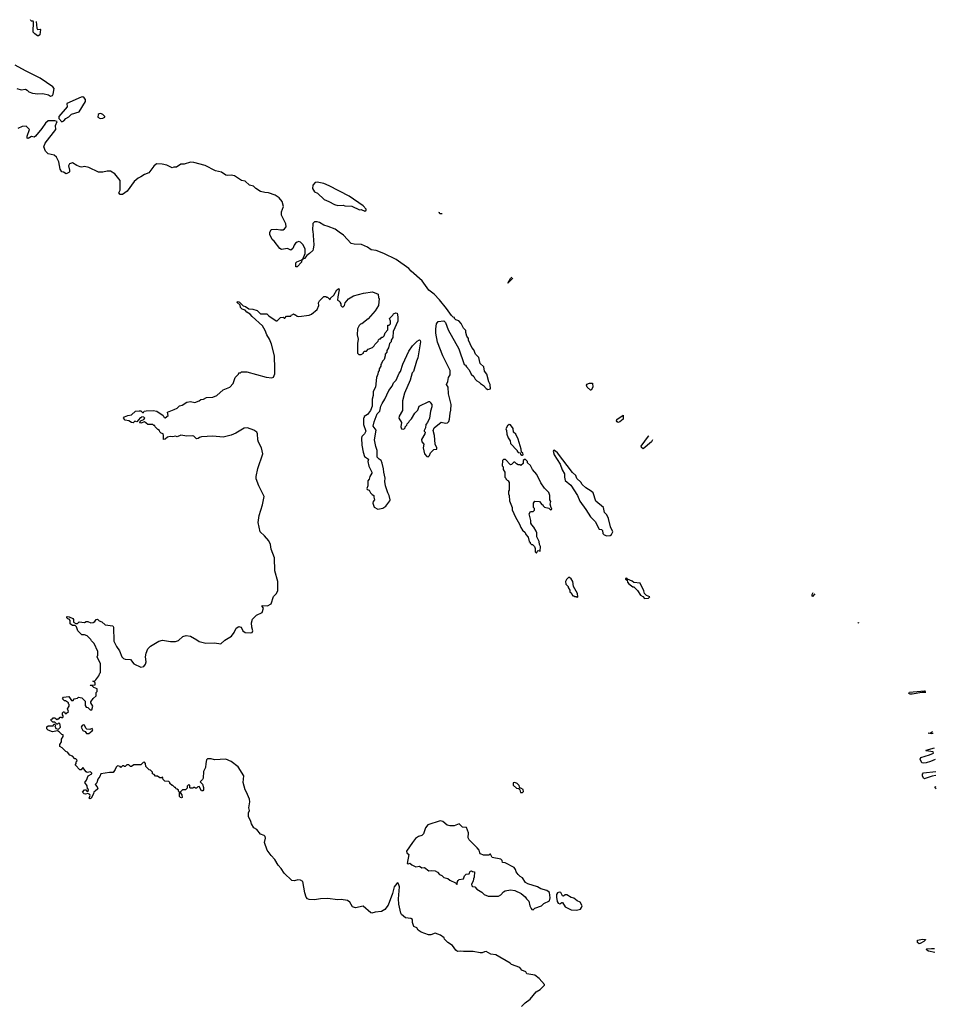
# Model space of a CAD drawing. Extents: x 1892934 to 2008621, y 567149 to 683290.
# Tile 298 of 298: x 1974058 to 1984622, y 668010 to 679359. Entities that reach past the tile are written whole.
import ezdxf

# ---------------------------------------------------------------- set-up
doc = ezdxf.new("R2010")
doc.units = 0

msp = doc.modelspace()

# ---------------------------------------------------------------- linework, layer by layer
at = {"layer": '0CON20XD'}
for points in [[(1974249, 679338), (1974255, 679260), (1974265, 679248), (1974295, 679252), (1974300, 679245), (1974290, 679185), (1974275, 679173), (1974262, 679175), (1974232, 679195), (1974214, 679214), (1974218, 679335), (1974212, 679342), (1974195, 679342), (1974185, 679352), (1974182, 679359)], [(1974025, 678567), (1974075, 678550), (1974125, 678557), (1974145, 678547), (1974165, 678527), (1974205, 678511), (1974266, 678504), (1974325, 678507), (1974392, 678492), (1974415, 678478), (1974435, 678486), (1974445, 678502), (1974457, 678565), (1974441, 678585), (1974296, 678686), (1974125, 678771), (1974005, 678837)], [(1974545, 678183), (1974568, 678195), (1974589, 678221), (1974625, 678239), (1974655, 678269), (1974743, 678297), (1974818, 678415), (1974818, 678438), (1974800, 678460), (1974785, 678469), (1974765, 678468), (1974603, 678395), (1974605, 678354), (1974510, 678245), (1974511, 678221), (1974545, 678183)], [(1974985, 678222), (1975015, 678223), (1975040, 678235), (1975038, 678245), (1975018, 678265), (1974995, 678277), (1974974, 678276), (1974963, 678265), (1974960, 678235), (1974985, 678222)], [(1978234, 674936), (1978266, 674984), (1978313, 675085), (1978352, 675135), (1978368, 675175), (1978396, 675204), (1978432, 675285), (1978448, 675305), (1978475, 675390), (1978545, 675540), (1978585, 675600), (1978640, 675655), (1978665, 675670), (1978675, 675660), (1978677, 675645), (1978647, 675463), (1978630, 675425), (1978597, 675303), (1978583, 675287), (1978558, 675205), (1978492, 675055), (1978470, 674965), (1978470, 674855), (1978432, 674788), (1978428, 674765), (1978457, 674717), (1978452, 674665), (1978460, 674645), (1978485, 674640), (1978500, 674655), (1978500, 674665), (1978520, 674685), (1978525, 674700), (1978545, 674720), (1978550, 674735), (1978575, 674760), (1978612, 674825), (1978645, 674860), (1978663, 674905), (1978775, 674960), (1978785, 674960), (1978792, 674942), (1978810, 674925), (1978810, 674895), (1978792, 674845), (1978782, 674768), (1978760, 674715), (1978740, 674695), (1978737, 674653), (1978720, 674625), (1978720, 674615), (1978730, 674605), (1978728, 674585), (1978688, 674522), (1978692, 674495), (1978716, 674466), (1978707, 674425), (1978722, 674355), (1978750, 674325), (1978765, 674320), (1978780, 674335), (1978794, 674366), (1978832, 674405), (1978865, 674408), (1978866, 674425), (1978846, 674465), (1978838, 674565), (1978822, 674625), (1978837, 674653), (1978915, 674720), (1978965, 674708), (1978987, 674713), (1979003, 674727), (1979012, 674755), (1979018, 674825), (1979027, 674857), (1979030, 674925), (1979000, 675045), (1978998, 675125), (1978978, 675155), (1978992, 675188), (1979000, 675235), (1979018, 675265), (1979019, 675315), (1978936, 675486), (1978874, 675644), (1978854, 675744), (1978854, 675795), (1978862, 675855), (1978881, 675879), (1978948, 675888), (1978965, 675870), (1978998, 675785), (1979120, 675565), (1979182, 675385), (1979196, 675376), (1979207, 675357), (1979240, 675325), (1979260, 675275), (1979292, 675245), (1979308, 675215), (1979325, 675198), (1979353, 675183), (1979368, 675165), (1979403, 675143), (1979435, 675108), (1979455, 675098), (1979486, 675104), (1979481, 675155), (1979466, 675185), (1979442, 675272), (1979417, 675307), (1979409, 675359), (1979366, 675396), (1979348, 675465), (1979312, 675502), (1979292, 675555), (1979269, 675579), (1979232, 675665), (1979232, 675685), (1979213, 675713), (1979200, 675755), (1979200, 675775), (1979172, 675802), (1979148, 675858), (1979118, 675888), (1979085, 675900), (1979070, 675915), (1979070, 675925), (1979055, 675930), (1979035, 675950), (1978979, 676029), (1978895, 676132), (1978834, 676195), (1978775, 676242), (1978695, 676349), (1978570, 676460), (1978545, 676490), (1978396, 676596), (1978254, 676664), (1978165, 676697), (1978108, 676708), (1978068, 676738), (1977997, 676767), (1977915, 676771), (1977879, 676779), (1977790, 676875), (1977742, 676912), (1977695, 676943), (1977615, 676977), (1977565, 676992), (1977515, 677022), (1977485, 677030), (1977455, 677030), (1977435, 677010), (1977432, 676935), (1977438, 676925), (1977447, 676765), (1977442, 676715), (1977435, 676700), (1977400, 676665), (1977367, 676643), (1977340, 676605), (1977320, 676600), (1977310, 676590), (1977307, 676563), (1977258, 676512), (1977242, 676512), (1977240, 676555), (1977253, 676567), (1977310, 676590), (1977320, 676600), (1977347, 676663), (1977350, 676715), (1977327, 676765), (1977295, 676796), (1977275, 676801), (1977255, 676796), (1977237, 676783), (1977220, 676760), (1977205, 676722), (1977185, 676702), (1977145, 676723), (1977075, 676712), (1977055, 676722), (1976990, 676805), (1976968, 676825), (1976943, 676885), (1976943, 676907), (1976958, 676942), (1977015, 676946), (1977065, 676936), (1977095, 676937), (1977112, 676948), (1977128, 676972), (1977126, 677005), (1977074, 677105), (1977074, 677146), (1977100, 677205), (1977084, 677265), (1977050, 677305), (1977003, 677335), (1976925, 677362), (1976885, 677366), (1976835, 677380), (1976778, 677415), (1976752, 677442), (1976705, 677453), (1976655, 677498), (1976613, 677505), (1976535, 677559), (1976495, 677568), (1976455, 677564), (1976435, 677569), (1976385, 677601), (1976315, 677619), (1976195, 677679), (1976065, 677714), (1976025, 677716), (1975955, 677694), (1975915, 677694), (1975865, 677661), (1975835, 677660), (1975815, 677651), (1975755, 677683), (1975702, 677695), (1975635, 677699), (1975605, 677670), (1975546, 677594), (1975495, 677573), (1975455, 677549), (1975425, 677534), (1975376, 677494), (1975297, 677383), (1975242, 677345), (1975215, 677343), (1975200, 677365), (1975217, 677395), (1975216, 677505), (1975155, 677581), (1975105, 677612), (1975065, 677615), (1975015, 677600), (1974965, 677602), (1974856, 677656), (1974805, 677667), (1974775, 677660), (1974755, 677664), (1974715, 677679), (1974665, 677710), (1974634, 677696), (1974621, 677675), (1974633, 677625), (1974632, 677605), (1974625, 677598), (1974595, 677583), (1974563, 677603), (1974545, 677607), (1974524, 677635), (1974509, 677719), (1974484, 677775), (1974456, 677796), (1974385, 677815), (1974354, 677844), (1974338, 677895), (1974352, 677938), (1974473, 678095), (1974472, 678138), (1974490, 678185), (1974464, 678194), (1974385, 678192), (1974355, 678166), (1974314, 678105), (1974239, 678015), (1974225, 678006), (1974195, 678014), (1974155, 677989), (1974145, 677995), (1974143, 678015), (1974173, 678095), (1974132, 678132), (1974085, 678130), (1974035, 678104)], [(1978035, 677154), (1978052, 677165), (1978050, 677175), (1978015, 677213), (1977854, 677325), (1977625, 677446), (1977565, 677470), (1977485, 677488), (1977465, 677482), (1977437, 677453), (1977432, 677415), (1977455, 677377), (1977489, 677359), (1977566, 677286), (1977620, 677265), (1977685, 677228), (1977725, 677218), (1977785, 677220), (1977805, 677212), (1977885, 677208), (1977975, 677168), (1977995, 677170), (1978035, 677154)], [(1978926, 677121), (1978905, 677120), (1978893, 677133), (1978896, 677144)], [(1979743, 676378), (1979685, 676322), (1979715, 676377), (1979730, 676393)], [(1974462, 671218), (1974475, 671190), (1974505, 671180), (1974528, 671205), (1974520, 671245), (1974505, 671250), (1974495, 671240), (1974485, 671240), (1974465, 671260), (1974442, 671262), (1974422, 671282), (1974422, 671298), (1974435, 671300), (1974445, 671310), (1974465, 671310), (1974485, 671290), (1974495, 671300), (1974508, 671302), (1974525, 671320), (1974535, 671320), (1974545, 671310), (1974560, 671325), (1974560, 671335), (1974550, 671345), (1974552, 671368), (1974565, 671380), (1974575, 671380), (1974582, 671362), (1974595, 671360), (1974620, 671385), (1974610, 671415), (1974630, 671445), (1974630, 671465), (1974620, 671475), (1974620, 671485), (1974587, 671507), (1974575, 671508), (1974552, 671532), (1974565, 671550), (1974625, 671558), (1974655, 671510), (1974675, 671510), (1974685, 671530), (1974725, 671540), (1974735, 671550), (1974775, 671543), (1974812, 671505), (1974813, 671455), (1974824, 671434), (1974845, 671430), (1974870, 671405), (1974890, 671405), (1974902, 671445), (1974880, 671485), (1974880, 671495), (1974907, 671533), (1974940, 671565), (1974940, 671605), (1974950, 671615), (1974950, 671645), (1974912, 671662), (1974895, 671680), (1974870, 671685), (1974875, 671690), (1974928, 671692), (1974928, 671718), (1974900, 671735), (1974925, 671740), (1974935, 671750), (1974970, 671795), (1974980, 671825), (1974990, 671835), (1974988, 671935), (1974950, 672015), (1974958, 672035), (1974960, 672075), (1974915, 672170), (1974885, 672200), (1974880, 672215), (1974835, 672258), (1974805, 672270), (1974775, 672270), (1974751, 672291), (1974730, 672315), (1974712, 672362), (1974698, 672378), (1974668, 672378), (1974640, 672395), (1974640, 672435), (1974628, 672448), (1974612, 672452), (1974600, 672465), (1974600, 672475), (1974605, 672480), (1974627, 672477), (1974670, 672455), (1974680, 672445), (1974680, 672415), (1974705, 672400), (1974725, 672400), (1974745, 672420), (1974805, 672412), (1974825, 672422), (1974843, 672423), (1974878, 672408), (1974905, 672410), (1974926, 672424), (1974940, 672445), (1974955, 672448), (1974975, 672430), (1975005, 672420), (1975043, 672383), (1975131, 672371), (1975139, 672355), (1975143, 672195), (1975173, 672135), (1975208, 672085), (1975236, 672016), (1975255, 671997), (1975275, 671989), (1975337, 671985), (1975374, 671934), (1975455, 671896), (1975488, 671905), (1975508, 671932), (1975514, 671956), (1975510, 672015), (1975516, 672056), (1975534, 672106), (1975565, 672138), (1975663, 672197), (1975705, 672208), (1975795, 672192), (1975855, 672192), (1975889, 672205), (1975939, 672251), (1975975, 672261), (1976028, 672255), (1976101, 672211), (1976125, 672193), (1976205, 672172), (1976305, 672177), (1976375, 672164), (1976424, 672206), (1976500, 672255), (1976530, 672295), (1976554, 672346), (1976585, 672363), (1976607, 672355), (1976620, 672340), (1976631, 672315), (1976655, 672294), (1976715, 672291), (1976737, 672295), (1976744, 672315), (1976732, 672355), (1976731, 672405), (1976742, 672448), (1976786, 672494), (1976854, 672525), (1976868, 672575), (1976852, 672595), (1976853, 672605), (1976916, 672604), (1976956, 672624), (1976985, 672710), (1977015, 672741), (1977034, 672775), (1977033, 672885), (1976998, 673005), (1976994, 673156), (1976955, 673255), (1976948, 673308), (1976931, 673351), (1976880, 673410), (1976829, 673455), (1976808, 673565), (1976818, 673645), (1976856, 673766), (1976876, 673865), (1976813, 673985), (1976783, 674067), (1976783, 674095), (1976804, 674185), (1976861, 674355), (1976846, 674425), (1976810, 674490), (1976803, 674515), (1976800, 674585), (1976793, 674603), (1976755, 674629), (1976685, 674654), (1976645, 674649), (1976548, 674595), (1976495, 674570), (1976405, 674549), (1976285, 674557), (1976155, 674550), (1976130, 674545), (1976115, 674532), (1976095, 674528), (1976065, 674560), (1976055, 674563), (1975985, 674557), (1975915, 674572), (1975875, 674552), (1975855, 674560), (1975825, 674552), (1975794, 674556), (1975763, 674547), (1975735, 674524), (1975715, 674522), (1975717, 674565), (1975710, 674585), (1975690, 674595), (1975675, 674610), (1975670, 674625), (1975650, 674635), (1975620, 674665), (1975615, 674680), (1975605, 674680), (1975592, 674692), (1975535, 674694), (1975495, 674722), (1975455, 674710), (1975442, 674712), (1975450, 674735), (1975488, 674752), (1975500, 674765), (1975488, 674778), (1975465, 674780), (1975455, 674770), (1975445, 674770), (1975408, 674722), (1975385, 674730), (1975365, 674712), (1975345, 674717), (1975315, 674736), (1975272, 674742), (1975253, 674765), (1975265, 674780), (1975305, 674798), (1975347, 674803), (1975393, 674847), (1975435, 674852), (1975455, 674850), (1975475, 674830), (1975485, 674830), (1975493, 674847), (1975515, 674852), (1975595, 674854), (1975640, 674845), (1975710, 674795), (1975722, 674772), (1975735, 674770), (1975770, 674795), (1975760, 674835), (1975840, 674865), (1975875, 674880), (1975902, 674908), (1975930, 674915), (1975985, 674952), (1976025, 674960), (1976075, 674947), (1976125, 674967), (1976145, 674983), (1976175, 674987), (1976210, 675005), (1976285, 675009), (1976331, 675029), (1976405, 675092), (1976480, 675125), (1976520, 675165), (1976540, 675235), (1976580, 675275), (1976585, 675290), (1976605, 675290), (1976615, 675300), (1976675, 675302), (1976897, 675237), (1976965, 675232), (1976985, 675240), (1976997, 675277), (1977000, 675335), (1976994, 675484), (1976960, 675620), (1976938, 675675), (1976906, 675726), (1976888, 675778), (1976855, 675832), (1976737, 675937), (1976716, 675966), (1976677, 675987), (1976655, 676010), (1976623, 676023), (1976605, 676040), (1976598, 676068), (1976560, 676105), (1976575, 676110), (1976590, 676105), (1976635, 676060), (1976662, 676052), (1976698, 676028), (1976745, 676022), (1976797, 676007), (1976835, 675970), (1976905, 675970), (1976930, 675945), (1977015, 675890), (1977025, 675890), (1977065, 675928), (1977095, 675930), (1977105, 675920), (1977115, 675920), (1977135, 675940), (1977185, 675940), (1977192, 675958), (1977205, 675960), (1977215, 675970), (1977225, 675960), (1977238, 675958), (1977255, 675940), (1977275, 675938), (1977395, 675952), (1977420, 675965), (1977485, 676020), (1977507, 676063), (1977502, 676095), (1977512, 676118), (1977565, 676170), (1977585, 676170), (1977595, 676160), (1977605, 676160), (1977635, 676130), (1977642, 676148), (1977678, 676185), (1977712, 676245), (1977735, 676260), (1977742, 676245), (1977723, 676165), (1977720, 676125), (1977735, 676120), (1977750, 676105), (1977750, 676095), (1977760, 676085), (1977760, 676065), (1977775, 676050), (1977785, 676050), (1977800, 676065), (1977810, 676095), (1977847, 676143), (1977905, 676178), (1978022, 676208), (1978125, 676222), (1978190, 676195), (1978192, 676155), (1978200, 676145), (1978192, 676065), (1978156, 676004), (1978075, 675912), (1978000, 675855), (1977985, 675850), (1977970, 675835), (1977952, 675795), (1977948, 675725), (1977958, 675675), (1977950, 675625), (1977950, 675515), (1977965, 675500), (1977995, 675500), (1978020, 675515), (1978020, 675525), (1978032, 675538), (1978055, 675540), (1978075, 675560), (1978125, 675580), (1978145, 675600), (1978150, 675615), (1978188, 675652), (1978192, 675668), (1978205, 675680), (1978218, 675682), (1978232, 675698), (1978245, 675700), (1978260, 675715), (1978272, 675748), (1978300, 675785), (1978302, 675838), (1978315, 675840), (1978332, 675855), (1978332, 675885), (1978320, 675915), (1978358, 675952), (1978365, 675970), (1978395, 675980), (1978408, 675978), (1978417, 675933), (1978418, 675885), (1978363, 675767), (1978360, 675695), (1978340, 675665), (1978340, 675645), (1978320, 675625), (1978310, 675575), (1978290, 675545), (1978290, 675525), (1978270, 675505), (1978270, 675485), (1978257, 675443), (1978240, 675425), (1978230, 675395), (1978220, 675385), (1978220, 675365), (1978200, 675335), (1978200, 675315), (1978188, 675302), (1978187, 675273), (1978170, 675235), (1978160, 675125), (1978132, 675075), (1978132, 675028), (1978120, 674985), (1978122, 674905), (1978100, 674855), (1978065, 674810), (1978030, 674785), (1978030, 674775), (1978020, 674765), (1978020, 674695), (1978048, 674615), (1978032, 674585), (1978003, 674555), (1977998, 674535), (1978003, 674455), (1978018, 674375), (1978034, 674324), (1978077, 674295), (1978071, 674265), (1978084, 674214), (1978118, 674145), (1978117, 674133), (1978092, 674095), (1978087, 674063), (1978072, 674045), (1978070, 673985), (1978058, 673955), (1978064, 673944), (1978086, 673936), (1978100, 673905), (1978120, 673885), (1978140, 673875), (1978138, 673855), (1978148, 673825), (1978132, 673805), (1978130, 673785), (1978145, 673740), (1978185, 673717), (1978245, 673727), (1978277, 673753), (1978326, 673814), (1978329, 673825), (1978317, 673875), (1978300, 673905), (1978274, 673985), (1978268, 674035), (1978272, 674075), (1978254, 674144), (1978252, 674182), (1978237, 674247), (1978225, 674280), (1978200, 674295), (1978178, 674318), (1978178, 674395), (1978161, 674441), (1978148, 674515), (1978166, 674626), (1978132, 674675), (1978142, 674725), (1978180, 674815), (1978208, 674845), (1978220, 674905), (1978234, 674936)], [(1980635, 675088), (1980600, 675125), (1980590, 675145), (1980595, 675158), (1980625, 675168), (1980658, 675168), (1980662, 675125), (1980645, 675090), (1980635, 675088)], [(1980955, 674716), (1980945, 674723), (1980938, 674735), (1980939, 674751), (1981015, 674800), (1981012, 674755), (1980975, 674722), (1980955, 674716)], [(1979855, 674340), (1979860, 674345), (1979857, 674367), (1979840, 674375), (1979837, 674407), (1979802, 674525), (1979775, 674580), (1979750, 674605), (1979747, 674647), (1979715, 674690), (1979698, 674692), (1979681, 674679), (1979662, 674645), (1979670, 674625), (1979673, 674583), (1979688, 674538), (1979710, 674505), (1979713, 674473), (1979790, 674395), (1979790, 674385), (1979805, 674370), (1979828, 674368), (1979832, 674352), (1979845, 674340), (1979855, 674340)], [(1981353, 674517), (1981338, 674495), (1981245, 674412), (1981225, 674427), (1981222, 674445), (1981305, 674557), (1981311, 674563)], [(1980825, 673411), (1980865, 673413), (1980880, 673425), (1980896, 673455), (1980866, 673515), (1980845, 673608), (1980825, 673650), (1980799, 673679), (1980785, 673736), (1980698, 673808), (1980666, 673905), (1980646, 673926), (1980584, 673964), (1980540, 674000), (1980525, 674027), (1980481, 674071), (1980468, 674105), (1980428, 674138), (1980256, 674365), (1980235, 674386), (1980213, 674397), (1980208, 674385), (1980218, 674345), (1980287, 674235), (1980309, 674169), (1980336, 674126), (1980337, 674085), (1980346, 674046), (1980412, 673995), (1980487, 673875), (1980515, 673808), (1980582, 673715), (1980635, 673628), (1980692, 673575), (1980735, 673488), (1980762, 673482), (1980775, 673470), (1980780, 673435), (1980795, 673423), (1980825, 673411)], [(1980015, 673210), (1980022, 673228), (1980035, 673240), (1980058, 673232), (1980062, 673285), (1980048, 673308), (1980047, 673345), (1980018, 673398), (1980018, 673445), (1980012, 673462), (1979985, 673510), (1979960, 673535), (1979950, 673555), (1979950, 673585), (1979930, 673665), (1979945, 673690), (1979975, 673690), (1979990, 673705), (1979990, 673725), (1979980, 673735), (1979980, 673785), (1979995, 673810), (1980050, 673805), (1980075, 673770), (1980088, 673768), (1980090, 673755), (1980105, 673740), (1980155, 673730), (1980175, 673710), (1980188, 673712), (1980190, 673725), (1980182, 673732), (1980172, 673775), (1980178, 673805), (1980170, 673825), (1980170, 673875), (1980155, 673910), (1980105, 673960), (1980065, 674020), (1980018, 674115), (1979970, 674175), (1979945, 674220), (1979912, 674252), (1979910, 674265), (1979888, 674288), (1979875, 674290), (1979862, 674278), (1979860, 674245), (1979835, 674220), (1979825, 674230), (1979805, 674230), (1979785, 674240), (1979765, 674260), (1979752, 674258), (1979728, 674232), (1979715, 674230), (1979658, 674288), (1979635, 674290), (1979623, 674277), (1979620, 674215), (1979630, 674205), (1979630, 674175), (1979650, 674145), (1979650, 674085), (1979660, 674075), (1979660, 674065), (1979675, 674050), (1979690, 674045), (1979690, 674035), (1979700, 674025), (1979700, 673935), (1979690, 673925), (1979690, 673895), (1979700, 673875), (1979703, 673815), (1979733, 673735), (1979735, 673710), (1979773, 673625), (1979820, 673545), (1979833, 673505), (1979852, 673475), (1979885, 673450), (1979888, 673438), (1979892, 673425), (1979920, 673395), (1979930, 673345), (1979940, 673335), (1979940, 673325), (1979955, 673310), (1979968, 673308), (1979990, 673285), (1980000, 673265), (1980000, 673225), (1980015, 673210)], [(1980485, 672700), (1980490, 672705), (1980488, 672745), (1980440, 672825), (1980432, 672885), (1980413, 672913), (1980395, 672930), (1980385, 672930), (1980360, 672905), (1980350, 672885), (1980353, 672853), (1980380, 672825), (1980380, 672815), (1980400, 672785), (1980400, 672765), (1980418, 672748), (1980420, 672735), (1980435, 672720), (1980445, 672720), (1980455, 672710), (1980475, 672710), (1980485, 672700)], [(1981258, 672688), (1981305, 672690), (1981320, 672705), (1981283, 672723), (1981258, 672745), (1981252, 672775), (1981210, 672865), (1981135, 672870), (1981117, 672887), (1981062, 672912), (1981055, 672920), (1981042, 672918), (1981042, 672912), (1981058, 672898), (1981062, 672875), (1981078, 672855), (1981125, 672820), (1981135, 672820), (1981149, 672809), (1981179, 672779), (1981214, 672724), (1981239, 672709), (1981258, 672688)], [(1983223, 672742), (1983195, 672712), (1983190, 672715), (1983192, 672735), (1983205, 672756)], [(1983732, 672402), (1983720, 672405), (1983719, 672409)], [(1984501, 671604), (1984457, 671603), (1984345, 671584), (1984320, 671585), (1984305, 671593), (1984314, 671606), (1984485, 671622), (1984498, 671621)], [(1979843, 667985), (1979883, 668027), (1979942, 668068), (1980012, 668155), (1980058, 668182), (1980108, 668232), (1980108, 668238), (1980045, 668308), (1979994, 668344), (1979905, 668362), (1979892, 668385), (1979845, 668403), (1979822, 668432), (1979727, 668467), (1979712, 668482), (1979545, 668578), (1979489, 668589), (1979435, 668617), (1979414, 668616), (1979387, 668603), (1979365, 668602), (1979285, 668618), (1979175, 668617), (1979135, 668623), (1979105, 668618), (1979085, 668632), (1979046, 668686), (1978991, 668721), (1978955, 668760), (1978950, 668775), (1978907, 668807), (1978845, 668830), (1978795, 668810), (1978771, 668811), (1978685, 668843), (1978650, 668865), (1978635, 668890), (1978602, 668905), (1978584, 668954), (1978586, 668986), (1978565, 669000), (1978505, 669007), (1978460, 669045), (1978451, 669061), (1978429, 669165), (1978424, 669226), (1978434, 669364), (1978425, 669400), (1978415, 669408), (1978405, 669402), (1978375, 669363), (1978354, 669285), (1978305, 669152), (1978268, 669102), (1978229, 669081), (1978155, 669072), (1978115, 669060), (1978104, 669064), (1978015, 669139), (1977928, 669122), (1977905, 669128), (1977894, 669135), (1977865, 669187), (1977835, 669206), (1977765, 669219), (1977725, 669214), (1977605, 669229), (1977525, 669227), (1977455, 669213), (1977395, 669217), (1977375, 669226), (1977360, 669245), (1977344, 669294), (1977323, 669425), (1977295, 669441), (1977264, 669444), (1977225, 669431), (1977196, 669436), (1977105, 669522), (1977073, 669575), (1977037, 669615), (1976999, 669679), (1976955, 669724), (1976910, 669785), (1976879, 669875), (1976892, 669925), (1976888, 669945), (1976876, 669956), (1976835, 669971), (1976793, 670025), (1976755, 670044), (1976729, 670091), (1976724, 670115), (1976694, 670175), (1976696, 670215), (1976707, 670245), (1976700, 670275), (1976709, 670345), (1976706, 670375), (1976674, 670454), (1976655, 670480), (1976632, 670565), (1976642, 670645), (1976577, 670747), (1976495, 670810), (1976435, 670834), (1976305, 670827), (1976265, 670838), (1976222, 670838), (1976213, 670827), (1976204, 670786), (1976199, 670741), (1976178, 670695), (1976172, 670618), (1976165, 670600), (1976140, 670575), (1976167, 670547), (1976178, 670508), (1976178, 670482), (1976168, 670472), (1976155, 670470), (1976125, 670520), (1976112, 670518), (1976095, 670500), (1976085, 670500), (1976075, 670510), (1976065, 670510), (1976055, 670500), (1976025, 670500), (1976020, 670505), (1976020, 670535), (1976005, 670540), (1975990, 670525), (1975988, 670502), (1975968, 670482), (1975935, 670480), (1975912, 670458), (1975910, 670445), (1975928, 670425), (1975930, 670395), (1975925, 670390), (1975912, 670392), (1975900, 670405), (1975900, 670455), (1975890, 670465), (1975888, 670478), (1975875, 670490), (1975862, 670492), (1975855, 670510), (1975845, 670510), (1975825, 670530), (1975815, 670530), (1975790, 670555), (1975790, 670565), (1975778, 670578), (1975732, 670582), (1975712, 670602), (1975705, 670630), (1975695, 670620), (1975675, 670620), (1975645, 670640), (1975625, 670640), (1975608, 670658), (1975590, 670665), (1975590, 670685), (1975572, 670702), (1975565, 670710), (1975552, 670712), (1975512, 670752), (1975510, 670785), (1975495, 670800), (1975482, 670798), (1975455, 670770), (1975375, 670770), (1975345, 670750), (1975335, 670750), (1975315, 670770), (1975295, 670770), (1975275, 670750), (1975265, 670750), (1975255, 670760), (1975243, 670757), (1975225, 670740), (1975215, 670750), (1975185, 670760), (1975170, 670745), (1975160, 670715), (1975135, 670680), (1975095, 670682), (1974992, 670668), (1974982, 670635), (1974960, 670605), (1974947, 670563), (1974930, 670545), (1974952, 670515), (1974958, 670495), (1974930, 670465), (1974912, 670458), (1974908, 670435), (1974882, 670385), (1974865, 670378), (1974858, 670385), (1974872, 670415), (1974867, 670427), (1974845, 670438), (1974815, 670431), (1974800, 670435), (1974782, 670455), (1974805, 670482), (1974820, 670480), (1974835, 670462), (1974850, 670475), (1974850, 670485), (1974840, 670495), (1974837, 670527), (1974808, 670565), (1974828, 670595), (1974847, 670643), (1974890, 670665), (1974890, 670675), (1974875, 670690), (1974835, 670682), (1974825, 670688), (1974785, 670740), (1974768, 670712), (1974752, 670712), (1974700, 670765), (1974700, 670775), (1974710, 670785), (1974710, 670805), (1974720, 670815), (1974718, 670828), (1974705, 670840), (1974695, 670840), (1974668, 670868), (1974635, 670880), (1974610, 670915), (1974590, 670925), (1974546, 670966), (1974522, 670982), (1974520, 671005), (1974540, 671035), (1974540, 671065), (1974560, 671095), (1974560, 671115), (1974545, 671120), (1974515, 671150), (1974495, 671160), (1974435, 671152), (1974388, 671168), (1974370, 671185), (1974373, 671207), (1974385, 671220), (1974445, 671220), (1974452, 671238), (1974465, 671240), (1974470, 671225), (1974462, 671218)], [(1974830, 671130), (1974855, 671132), (1974895, 671160), (1974900, 671175), (1974895, 671190), (1974865, 671178), (1974833, 671183), (1974822, 671192), (1974806, 671226), (1974795, 671232), (1974780, 671225), (1974768, 671205), (1974787, 671167), (1974813, 671153), (1974830, 671130)], [(1984586, 671130), (1984565, 671128), (1984530, 671135), (1984555, 671140), (1984575, 671152), (1984583, 671154)], [(1984611, 670832), (1984555, 670808), (1984505, 670794), (1984475, 670789), (1984455, 670794), (1984438, 670835), (1984445, 670853), (1984545, 670884), (1984590, 670905), (1984585, 670918), (1984505, 670930), (1984500, 670935), (1984505, 670940), (1984602, 670967)], [(1984617, 670648), (1984575, 670640), (1984495, 670612), (1984485, 670608), (1984475, 670617), (1984462, 670645), (1984465, 670663), (1984475, 670677), (1984616, 670695)], [(1979832, 670452), (1979855, 670452), (1979866, 670464), (1979862, 670485), (1979835, 670502), (1979822, 670502), (1979815, 670530), (1979790, 670555), (1979765, 670568), (1979745, 670562), (1979745, 670534), (1979785, 670500), (1979808, 670498), (1979822, 670482), (1979832, 670452)], [(1984622, 670493), (1984610, 670505), (1984610, 670515), (1984621, 670519)], [(1979975, 669100), (1979995, 669118), (1980073, 669145), (1980099, 669171), (1980165, 669201), (1980172, 669235), (1980165, 669299), (1980135, 669323), (1980065, 669339), (1980025, 669364), (1979915, 669397), (1979888, 669415), (1979855, 669466), (1979825, 669481), (1979804, 669504), (1979781, 669535), (1979773, 669565), (1979757, 669585), (1979655, 669640), (1979623, 669643), (1979618, 669668), (1979605, 669681), (1979503, 669703), (1979485, 669740), (1979475, 669740), (1979465, 669730), (1979405, 669730), (1979370, 669745), (1979360, 669755), (1979352, 669785), (1979332, 669815), (1979240, 669905), (1979228, 669928), (1979230, 669985), (1979209, 670049), (1979163, 670053), (1979125, 670088), (1979065, 670068), (1979015, 670066), (1978985, 670076), (1978936, 670116), (1978905, 670124), (1978763, 670077), (1978736, 670045), (1978712, 669975), (1978694, 669956), (1978655, 669942), (1978621, 669919), (1978584, 669876), (1978518, 669775), (1978522, 669755), (1978543, 669735), (1978525, 669632), (1978535, 669628), (1978556, 669636), (1978578, 669618), (1978625, 669594), (1978665, 669600), (1978694, 669584), (1978725, 669586), (1978775, 669547), (1978805, 669552), (1978845, 669550), (1978875, 669532), (1978898, 669505), (1978925, 669494), (1978945, 669472), (1978991, 669461), (1979015, 669439), (1979080, 669410), (1979095, 669392), (1979100, 669395), (1979103, 669427), (1979112, 669438), (1979125, 669450), (1979173, 669457), (1979185, 669490), (1979202, 669508), (1979237, 669513), (1979250, 669545), (1979265, 669550), (1979275, 669540), (1979300, 669535), (1979298, 669475), (1979288, 669455), (1979285, 669430), (1979264, 669396), (1979270, 669375), (1979275, 669368), (1979305, 669363), (1979328, 669338), (1979384, 669304), (1979413, 669275), (1979456, 669256), (1979575, 669256), (1979605, 669272), (1979634, 669305), (1979655, 669316), (1979715, 669330), (1979765, 669321), (1979838, 669288), (1979885, 669248), (1979898, 669225), (1979925, 669198), (1979938, 669145), (1979953, 669113), (1979962, 669102), (1979975, 669100)], [(1980475, 669094), (1980520, 669105), (1980534, 669126), (1980539, 669145), (1980519, 669185), (1980483, 669203), (1980445, 669232), (1980415, 669241), (1980365, 669271), (1980345, 669270), (1980325, 669256), (1980315, 669260), (1980295, 669298), (1980275, 669302), (1980255, 669296), (1980245, 669275), (1980245, 669245), (1980251, 669195), (1980265, 669174), (1980285, 669166), (1980305, 669183), (1980315, 669183), (1980345, 669132), (1980415, 669097), (1980475, 669094)], [(1984425, 668708), (1984405, 668723), (1984405, 668750), (1984465, 668760), (1984498, 668758), (1984498, 668752), (1984480, 668735), (1984435, 668712), (1984425, 668708)], [(1984606, 668608), (1984533, 668623), (1984512, 668632), (1984510, 668645), (1984515, 668650), (1984565, 668652), (1984601, 668651)]]:
    msp.add_lwpolyline(points, dxfattribs=at)

doc.saveas('drawing.dxf')
